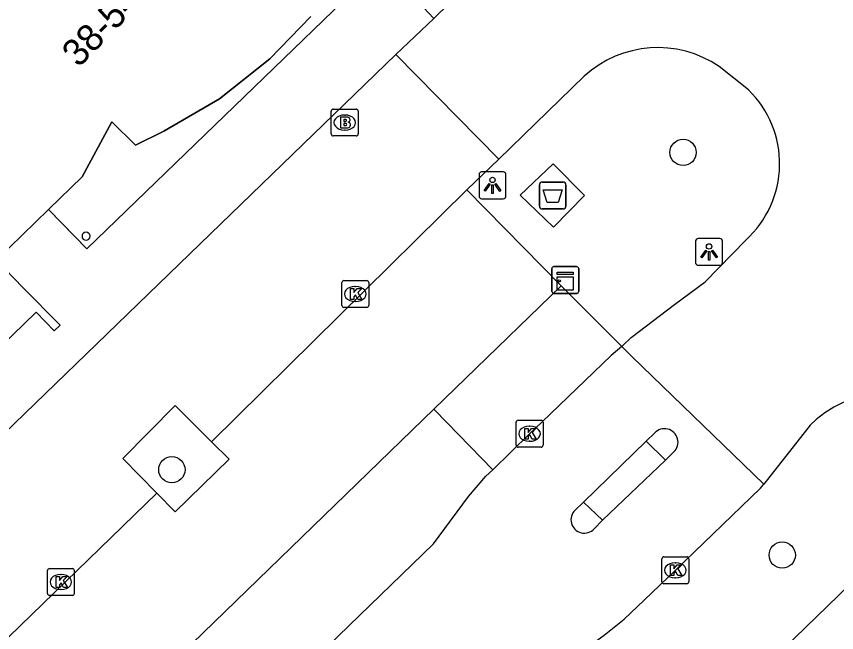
# Model space of a CAD drawing. Extents: x 157466 to 158888, y 383063 to 384677.
# Drawn here: x 158407.13 to 158437.65, y 383911.68 to 383934.61 of the extents above; entities that cross this region are included whole.
import ezdxf

# ---------------------------------------------------------------- set-up
doc = ezdxf.new("R2010")
doc.units = 0
for name, color, linetype in [('IMGEO_Afval_apart_plaats', 7, 'Continuous'), ('IMGEO_Boom', 7, 'Continuous'), ('IMGEO_Brandkraan', 7, 'Continuous'), ('IMGEO_Kast', 7, 'Continuous'), ('IMGEO_Kolk', 7, 'Continuous'), ('IMGEO_Lichtpunt', 7, 'Continuous'), ('IMGEO_Pand', 7, 'Continuous'), ('IMGEO_Pand_nummerreeks', 7, 'Continuous'), ('IMGEO_Pand_overbouw', 7, 'Continuous'), ('IMGEO_Parkeervlak_open', 7, 'Continuous'), ('IMGEO_Rijbaan_lokaal_open', 7, 'Continuous'), ('IMGEO_Voetpad_gesloten', 7, 'Continuous'), ('IMGEO_Voetpad_open', 7, 'Continuous')]:
    doc.layers.add(name, color=color, linetype=linetype)

msp = doc.modelspace()

# ---------------------------------------------------------------- linework, layer by layer
at = {"layer": 'IMGEO_Afval_apart_plaats'}
for p, q in [((158426.692, 383928.445), (158427.482, 383928.445)), ((158427.482, 383928.445), (158426.692, 383928.445)), ((158426.592, 383927.545), (158426.592, 383928.345)), ((158426.592, 383928.345), (158426.592, 383927.545)), ((158427.582, 383928.345), (158427.582, 383927.545)), ((158427.582, 383927.545), (158427.582, 383928.345)), ((158427.482, 383927.445), (158426.692, 383927.445)), ((158426.692, 383927.445), (158427.482, 383927.445))]:
    msp.add_line(p, q, dxfattribs=at)
msp.add_lwpolyline([(158426.735, 383928.159), (158427.439, 383928.159), (158427.29, 383927.689), (158426.884, 383927.689), (158426.735, 383928.159)], dxfattribs=at)
for centre, start, end in [((158426.692, 383928.345), 90, 180), ((158426.692, 383928.345), 90, 180), ((158427.482, 383928.345), 0, 90), ((158427.482, 383928.345), 360, 90), ((158426.692, 383927.545), 180, 270), ((158426.692, 383927.545), 180, 270), ((158427.482, 383927.545), 270, 0), ((158427.482, 383927.545), 270, 0)]:
    msp.add_arc(centre, 0.1, start, end, dxfattribs=at)
at = {"layer": 'IMGEO_Boom'}
for centre in [(158431.942, 383929.547), (158412.916, 383917.744), (158435.631, 383914.568)]:
    msp.add_circle(centre, 0.489, dxfattribs=at)
at = {"layer": 'IMGEO_Brandkraan'}
for p, q in [((158418.849, 383930.232), (158418.849, 383931.084)), ((158418.924, 383931.158), (158419.776, 383931.158)), ((158419.337, 383930.938), (158419.362, 383930.938)), ((158419.85, 383931.084), (158419.85, 383930.232)), ((158419.36, 383930.378), (158419.335, 383930.378)), ((158419.776, 383930.158), (158418.924, 383930.158))]:
    msp.add_line(p, q, dxfattribs=at)
for points in [[(158418.849, 383930.232), (158418.849, 383931.084)], [(158418.924, 383931.158), (158419.776, 383931.158)], [(158419.85, 383931.084), (158419.85, 383930.232)], [(158419.197, 383930.858), (158419.197, 383930.458), (158419.41, 383930.458)], [(158419.428, 383930.858), (158419.197, 383930.858)], [(158419.376, 383930.777), (158419.322, 383930.777), (158419.322, 383930.701)], [(158419.322, 383930.701), (158419.375, 383930.701)], [(158419.384, 383930.625), (158419.322, 383930.625), (158419.322, 383930.544)], [(158419.322, 383930.544), (158419.384, 383930.544)], [(158419.776, 383930.158), (158418.924, 383930.158)]]:
    msp.add_lwpolyline(points, dxfattribs=at)
for centre, radius, start, end in [((158418.926, 383931.082), 0.0765, 91.552, 178.448), ((158418.926, 383931.082), 0.0765, 91.552, 178.448), ((158419.774, 383931.082), 0.0765, 1.552, 88.448), ((158419.774, 383931.082), 0.0765, 1.552, 88.448), ((158419.377, 383930.739), 0.0379, 267.8285, 90.9355), ((158419.385, 383930.584), 0.0404, 269.8759, 90.5077), ((158419.432, 383930.713), 0.145, 59.4692, 91.5367), ((158419.457, 383930.76), 0.0922, 285.5137, 58.1501), ((158419.462, 383930.568), 0.105, 301.3115, 78.989), ((158419.416, 383930.709), 0.251, 268.6676, 293.5347), ((158418.926, 383930.234), 0.0765, 181.552, 268.448), ((158418.926, 383930.234), 0.0765, 181.552, 268.448), ((158419.774, 383930.234), 0.0765, 271.552, 358.448), ((158419.774, 383930.234), 0.0765, 271.552, 358.448)]:
    msp.add_arc(centre, radius, start, end, dxfattribs=at)
for centre, major_axis, ratio, start_param, end_param in [((158419.336, 383930.658), (-0.387, 0.002), 0.722429, 4.712389, 7.853982), ((158419.361, 383930.658), (-0.39, 0.002), 0.717154, 1.570796, 4.712389)]:
    msp.add_ellipse(centre, major_axis=major_axis, ratio=ratio, start_param=start_param, end_param=end_param, dxfattribs=at)
at = {"layer": 'IMGEO_Kast'}
for p, q in [((158427.057, 383924.375), (158427.057, 383925.216)), ((158427.057, 383925.216), (158427.057, 383924.375)), ((158427.132, 383925.3), (158427.973, 383925.3)), ((158427.973, 383925.3), (158427.132, 383925.3)), ((158428.057, 383925.225), (158428.057, 383924.384)), ((158428.057, 383924.384), (158428.057, 383925.225)), ((158427.982, 383924.3), (158427.141, 383924.3)), ((158427.141, 383924.3), (158427.982, 383924.3))]:
    msp.add_line(p, q, dxfattribs=at)
for points in [[(158427.252, 383925.09), (158427.852, 383925.09), (158427.852, 383925.005), (158427.252, 383925.005), (158427.252, 383925.09)], [(158427.252, 383924.915), (158427.852, 383924.915), (158427.852, 383924.426), (158427.252, 383924.426), (158427.252, 383924.915)]]:
    msp.add_lwpolyline(points, dxfattribs=at)
msp.add_circle((158427.336, 383924.764), 0.0377, dxfattribs=at)
for centre, start, end in [((158427.135, 383925.222), 92.4484, 184.2845), ((158427.135, 383925.222), 92.4484, 184.2845), ((158427.979, 383925.222), 2.4484, 94.2845), ((158427.979, 383925.222), 2.4484, 94.2845), ((158427.135, 383924.378), 182.4484, 274.2845), ((158427.135, 383924.378), 182.4484, 274.2845), ((158427.979, 383924.378), 272.4484, 4.2845), ((158427.979, 383924.378), 272.4484, 4.2845)]:
    msp.add_arc(centre, 0.0779, start, end, dxfattribs=at)
at = {"layer": 'IMGEO_Kolk'}
for p, q in [((158419.318, 383924.781), (158420.17, 383924.781)), ((158419.243, 383923.855), (158419.243, 383924.707)), ((158419.731, 383924.561), (158419.756, 383924.561)), ((158420.244, 383924.707), (158420.244, 383923.855)), ((158419.754, 383924.001), (158419.729, 383924.001)), ((158420.17, 383923.781), (158419.318, 383923.781)), ((158425.728, 383918.655), (158425.728, 383919.507)), ((158425.803, 383919.581), (158426.655, 383919.581)), ((158426.216, 383919.361), (158426.241, 383919.361)), ((158426.729, 383919.507), (158426.729, 383918.655)), ((158426.239, 383918.801), (158426.214, 383918.801)), ((158426.655, 383918.581), (158425.803, 383918.581)), ((158431.153, 383913.576), (158431.153, 383914.428)), ((158431.228, 383914.502), (158432.08, 383914.502)), ((158432.154, 383914.428), (158432.154, 383913.576)), ((158431.641, 383914.282), (158431.666, 383914.282)), ((158408.285, 383913.141), (158408.285, 383913.993)), ((158408.36, 383914.067), (158409.212, 383914.067)), ((158408.773, 383913.847), (158408.798, 383913.847)), ((158409.286, 383913.993), (158409.286, 383913.141)), ((158432.08, 383913.502), (158431.228, 383913.502)), ((158431.664, 383913.722), (158431.639, 383913.722)), ((158408.796, 383913.287), (158408.771, 383913.287)), ((158409.212, 383913.067), (158408.36, 383913.067))]:
    msp.add_line(p, q, dxfattribs=at)
for points in [[(158419.318, 383924.781), (158420.17, 383924.781)], [(158419.243, 383923.855), (158419.243, 383924.707)], [(158419.564, 383924.481), (158419.687, 383924.481), (158419.687, 383924.33), (158419.817, 383924.481), (158419.981, 383924.481), (158419.835, 383924.33), (158419.988, 383924.081), (158419.836, 383924.081), (158419.751, 383924.245), (158419.687, 383924.178), (158419.687, 383924.081), (158419.564, 383924.081), (158419.564, 383924.481)], [(158420.244, 383924.707), (158420.244, 383923.855)], [(158420.17, 383923.781), (158419.318, 383923.781)], [(158425.728, 383918.655), (158425.728, 383919.507)], [(158425.803, 383919.581), (158426.655, 383919.581)], [(158426.049, 383919.281), (158426.172, 383919.281), (158426.172, 383919.13), (158426.302, 383919.281), (158426.466, 383919.281), (158426.32, 383919.13), (158426.473, 383918.881), (158426.321, 383918.881), (158426.236, 383919.045), (158426.172, 383918.978), (158426.172, 383918.881), (158426.049, 383918.881), (158426.049, 383919.281)], [(158426.729, 383919.507), (158426.729, 383918.655)], [(158426.655, 383918.581), (158425.803, 383918.581)], [(158431.153, 383913.576), (158431.153, 383914.428)], [(158431.228, 383914.502), (158432.08, 383914.502)], [(158432.154, 383914.428), (158432.154, 383913.576)], [(158431.474, 383914.202), (158431.597, 383914.202), (158431.597, 383914.051), (158431.727, 383914.202), (158431.891, 383914.202), (158431.745, 383914.051), (158431.898, 383913.802), (158431.746, 383913.802), (158431.661, 383913.966), (158431.597, 383913.899), (158431.597, 383913.802), (158431.474, 383913.802), (158431.474, 383914.202)], [(158408.285, 383913.141), (158408.285, 383913.993)], [(158408.36, 383914.067), (158409.212, 383914.067)], [(158409.286, 383913.993), (158409.286, 383913.141)], [(158408.606, 383913.767), (158408.729, 383913.767), (158408.729, 383913.616), (158408.859, 383913.767), (158409.023, 383913.767), (158408.877, 383913.616), (158409.03, 383913.367), (158408.878, 383913.367), (158408.793, 383913.531), (158408.729, 383913.464), (158408.729, 383913.367), (158408.606, 383913.367), (158408.606, 383913.767)], [(158432.08, 383913.502), (158431.228, 383913.502)], [(158409.212, 383913.067), (158408.36, 383913.067)]]:
    msp.add_lwpolyline(points, dxfattribs=at)
for centre, start, end in [((158419.32, 383924.705), 91.552, 178.448), ((158419.32, 383924.705), 91.552, 178.448), ((158420.168, 383924.705), 1.552, 88.448), ((158420.168, 383924.705), 1.552, 88.448), ((158419.32, 383923.857), 181.552, 268.448), ((158419.32, 383923.857), 181.552, 268.448), ((158420.168, 383923.857), 271.552, 358.448), ((158420.168, 383923.857), 271.552, 358.448), ((158425.805, 383919.505), 91.552, 178.448), ((158425.805, 383919.505), 91.552, 178.448), ((158426.653, 383919.505), 1.552, 88.448), ((158426.653, 383919.505), 1.552, 88.448), ((158425.805, 383918.657), 181.552, 268.448), ((158425.805, 383918.657), 181.552, 268.448), ((158426.653, 383918.657), 271.552, 358.448), ((158426.653, 383918.657), 271.552, 358.448), ((158431.23, 383914.426), 91.552, 178.448), ((158431.23, 383914.426), 91.552, 178.448), ((158432.078, 383914.426), 1.552, 88.448), ((158432.078, 383914.426), 1.552, 88.448), ((158408.362, 383913.991), 91.552, 178.448), ((158408.362, 383913.991), 91.552, 178.448), ((158409.21, 383913.991), 1.552, 88.448), ((158409.21, 383913.991), 1.552, 88.448), ((158431.23, 383913.578), 181.552, 268.448), ((158431.23, 383913.578), 181.552, 268.448), ((158432.078, 383913.578), 271.552, 358.448), ((158432.078, 383913.578), 271.552, 358.448), ((158408.362, 383913.143), 181.552, 268.448), ((158408.362, 383913.143), 181.552, 268.448), ((158409.21, 383913.143), 271.552, 358.448), ((158409.21, 383913.143), 271.552, 358.448)]:
    msp.add_arc(centre, 0.0765, start, end, dxfattribs=at)
for centre, major_axis, ratio, start_param, end_param in [((158419.73, 383924.281), (-0.387, 0.002), 0.722429, 4.712389, 7.853982), ((158419.755, 383924.281), (-0.39, 0.002), 0.717154, 1.570796, 4.712389), ((158426.215, 383919.081), (-0.387, 0.002), 0.722429, 4.712389, 7.853982), ((158426.24, 383919.081), (-0.39, 0.002), 0.717154, 1.570796, 4.712389), ((158431.64, 383914.002), (-0.387, 0.002), 0.722429, 4.712389, 7.853982), ((158431.665, 383914.002), (-0.39, 0.002), 0.717154, 1.570796, 4.712389), ((158408.772, 383913.567), (-0.387, 0.002), 0.722429, 4.712389, 7.853982), ((158408.797, 383913.567), (-0.39, 0.002), 0.717154, 1.570796, 4.712389)]:
    msp.add_ellipse(centre, major_axis=major_axis, ratio=ratio, start_param=start_param, end_param=end_param, dxfattribs=at)
at = {"layer": 'IMGEO_Lichtpunt'}
for p, q in [((158425.252, 383928.82), (158424.444, 383928.82)), ((158425.252, 383928.82), (158424.444, 383928.82)), ((158424.35, 383928.725), (158424.35, 383927.918)), ((158424.35, 383928.725), (158424.35, 383927.918)), ((158425.346, 383927.918), (158425.346, 383928.725)), ((158425.346, 383927.918), (158425.346, 383928.725)), ((158424.444, 383927.824), (158425.252, 383927.824)), ((158424.444, 383927.824), (158425.252, 383927.824)), ((158433.311, 383926.345), (158432.503, 383926.345)), ((158433.311, 383926.345), (158432.503, 383926.345)), ((158432.409, 383926.25), (158432.409, 383925.443)), ((158432.409, 383926.25), (158432.409, 383925.443)), ((158433.405, 383925.443), (158433.405, 383926.25)), ((158433.405, 383925.443), (158433.405, 383926.25)), ((158432.503, 383925.349), (158433.311, 383925.349)), ((158432.503, 383925.349), (158433.311, 383925.349))]:
    msp.add_line(p, q, dxfattribs=at)
for points in [[(158424.724, 383928.389), (158424.763, 383928.361), (158424.575, 383928.099), (158424.537, 383928.126), (158424.724, 383928.389)], [(158424.826, 383928.341), (158424.873, 383928.341), (158424.873, 383928.019), (158424.826, 383928.019), (158424.826, 383928.341)], [(158424.936, 383928.361), (158424.974, 383928.388), (158425.161, 383928.126), (158425.122, 383928.098), (158424.936, 383928.361)], [(158432.783, 383925.914), (158432.822, 383925.886), (158432.634, 383925.624), (158432.596, 383925.651), (158432.783, 383925.914)], [(158432.885, 383925.866), (158432.932, 383925.866), (158432.932, 383925.544), (158432.885, 383925.544), (158432.885, 383925.866)], [(158432.995, 383925.886), (158433.033, 383925.913), (158433.22, 383925.651), (158433.181, 383925.623), (158432.995, 383925.886)]]:
    msp.add_lwpolyline(points, dxfattribs=at)
for centre in [(158424.849, 383928.523), (158432.908, 383926.048)]:
    msp.add_circle(centre, 0.0994, dxfattribs=at)
for centre, start, end in [((158424.444, 383928.725), 90, 180), ((158424.444, 383928.725), 90, 180), ((158425.252, 383928.725), 0, 90), ((158425.252, 383928.725), 0, 90), ((158424.444, 383927.918), 180, 270), ((158424.444, 383927.918), 180, 270), ((158425.252, 383927.918), 270, 0), ((158425.252, 383927.918), 270, 360), ((158432.503, 383926.25), 90, 180), ((158432.503, 383926.25), 90, 180), ((158433.311, 383926.25), 0, 90), ((158433.311, 383926.25), 0, 90), ((158432.503, 383925.443), 180, 270), ((158432.503, 383925.443), 180, 270), ((158433.311, 383925.443), 270, 0), ((158433.311, 383925.443), 270, 360)]:
    msp.add_arc(centre, 0.0946, start, end, dxfattribs=at)
at = {"layer": 'IMGEO_Pand'}
for points in [[(158408.33, 383927.429), (158409.576, 383928.636), (158410.685, 383930.685), (158411.559, 383929.811), (158412.622, 383930.334), (158414.684, 383931.534), (158416.564, 383933.029), (158418.084, 383934.606)], [(158406.378, 383925.538), (158408.33, 383927.429)], [(158403.991, 383919.192), (158405.529, 383920.728), (158405.212, 383921.033), (158407.862, 383923.6), (158408.541, 383922.91), (158408.765, 383923.122), (158407.368, 383924.527), (158406.378, 383925.538)]]:
    msp.add_lwpolyline(points, dxfattribs=at)
for start, end in [(0, 180), (180, 360)]:
    msp.add_arc((158409.722, 383926.43), 0.15, start, end, dxfattribs=at)
at = {"layer": 'IMGEO_Pand_overbouw'}
for points in [[(158408.33, 383927.429), (158409.747, 383925.962), (158420.744, 383936.585), (158410.711, 383947.107), (158409.511, 383945.965), (158409.825, 383945.638), (158409.071, 383944.904), (158411.179, 383943.011), (158411.516, 383943.38), (158414.755, 383940.416), (158416.439, 383938.708), (158417.245, 383937.768)], [(158418.084, 383934.606), (158416.564, 383933.029), (158414.684, 383931.534), (158412.622, 383930.334), (158411.559, 383929.811), (158410.685, 383930.685), (158409.576, 383928.636), (158408.33, 383927.429)]]:
    msp.add_lwpolyline(points, dxfattribs=at)
for start, end in [(0, 180), (180, 360)]:
    msp.add_arc((158409.722, 383926.43), 0.15, start, end, dxfattribs=at)
at = {"layer": 'IMGEO_Parkeervlak_open'}
for points in [[(158422.663, 383919.992), (158402.61, 383900.565)], [(158414.385, 383918.785), (158415.043, 383918.131), (158413.038, 383916.181), (158412.358, 383916.874)]]:
    msp.add_lwpolyline(points, dxfattribs=at)
at = {"layer": 'IMGEO_Rijbaan_lokaal_open'}
for points in [[(158425.621, 383937.433), (158422.661, 383934.531)], [(158422.661, 383934.531), (158421.25, 383933.184)], [(158421.25, 383933.184), (158360.596, 383874.532)], [(158425.089, 383929.297), (158421.25, 383933.184)], [(158434.38, 383931.872), (158433.284, 383932.743)], [(158428.263, 383932.382), (158425.089, 383929.297)], [(158423.893, 383928.151), (158425.089, 383929.297)], [(158414.385, 383918.785), (158423.893, 383928.151)], [(158429.662, 383922.328), (158429.695, 383922.36), (158430.007, 383922.664), (158431.618, 383923.884), (158432.759, 383924.734), (158434.276, 383926.286)], [(158429.662, 383922.328), (158429.271, 383921.991), (158426.684, 383919.516), (158426.229, 383919.081), (158424.863, 383917.743)], [(158434.943, 383917.201), (158430.037, 383921.951), (158429.662, 383922.328)], [(158412.358, 383916.874), (158411.093, 383918.164), (158413.038, 383920.127), (158414.385, 383918.785)], [(158436.893, 383919.609), (158436.67, 383919.397), (158434.943, 383917.201)], [(158430.57, 383918.8), (158430.88, 383919.103)], [(158428.231, 383916.538), (158430.57, 383918.8)], [(158431.598, 383918.404), (158431.285, 383918.092)], [(158431.285, 383918.092), (158428.946, 383915.861)], [(158390.324, 383883.695), (158422.655, 383914.984), (158423.96, 383916.751), (158424.606, 383917.499), (158424.863, 383917.743)], [(158427.264, 383910.251), (158427.575, 383910.555), (158429, 383911.582), (158429.753, 383912.179), (158430.49, 383912.884), (158431.654, 383914.002), (158434.828, 383917.055), (158434.943, 383917.201)], [(158399.194, 383904.113), (158412.358, 383916.874)], [(158427.923, 383916.243), (158428.231, 383916.538)], [(158428.946, 383915.861), (158428.633, 383915.544)]]:
    msp.add_lwpolyline(points, dxfattribs=at)
for centre, radius, start, end in [((158431.002, 383929.382), 4.062, 55.8248, 132.4), ((158431.7, 383929.128), 3.836, 312.1903, 45.6764), ((158439.553, 383916.471), 4.114, 43.7793, 130.2827), ((158431.253, 383918.767), 0.501, 313.5522, 137.9843), ((158428.267, 383915.883), 0.498, 133.6759, 317.2187)]:
    msp.add_arc(centre, radius, start, end, dxfattribs=at)
at = {"layer": 'IMGEO_Voetpad_gesloten'}
msp.add_lwpolyline([(158427.119, 383926.762), (158425.882, 383927.96), (158427.101, 383929.123), (158428.269, 383927.939), (158427.119, 383926.762)], dxfattribs=at)
at = {"layer": 'IMGEO_Voetpad_open'}
for points in [[(158408.33, 383927.429), (158409.318, 383926.406), (158409.747, 383925.962), (158420.744, 383936.585)], [(158420.744, 383936.585), (158422.661, 383934.531)], [(158427.408, 383924.589), (158423.893, 383928.151)], [(158422.663, 383919.992), (158427.408, 383924.589)], [(158427.408, 383924.589), (158429.662, 383922.328)], [(158424.863, 383917.743), (158423.161, 383919.483), (158422.663, 383919.992)], [(158430.57, 383918.8), (158431.285, 383918.092)], [(158428.946, 383915.861), (158428.231, 383916.538)], [(158438.559, 383913.872), (158416.387, 383892.382)]]:
    msp.add_lwpolyline(points, dxfattribs=at)

# ---------------------------------------------------------------- texts
at = {"layer": 'IMGEO_Pand_nummerreeks'}
msp.add_text('38-54', height=1, rotation=45.9381, dxfattribs=at).set_placement((158409.45, 383932.673))

doc.saveas('drawing.dxf')
